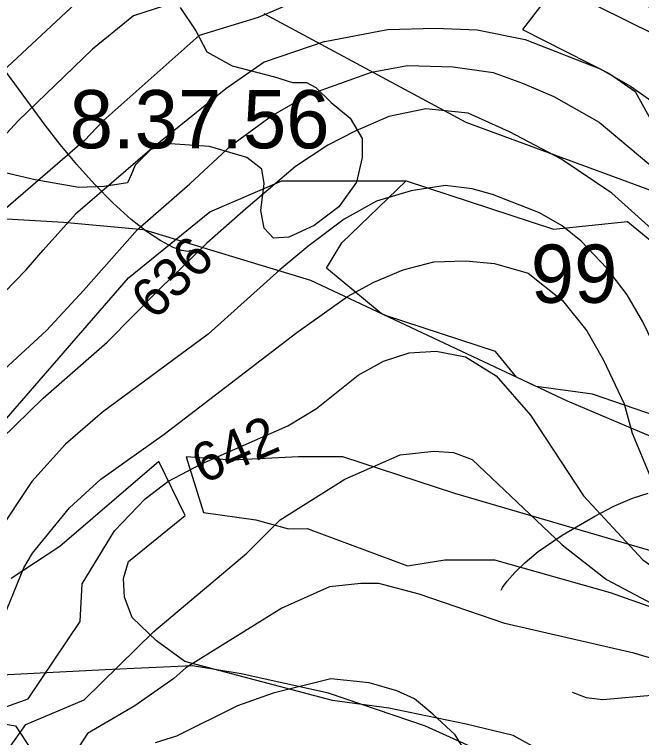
# Model space of a CAD drawing. Extents: x -709584 to -702006, y -1161789 to -1157496.
# Drawn here: x -707459.8 to -707298.4, y -1160372.4 to -1160186.2 of the extents above; entities that cross this region are included whole.
import ezdxf

# ---------------------------------------------------------------- set-up
doc = ezdxf.new("R2010")
doc.units = 0
for name, color, linetype in [('120_vrstevnice hlavní', 7, 'Continuous'), ('121_vrstevnice hlavní_popis', 7, 'Continuous'), ('122_vrstevnice základní', 7, 'Continuous'), ('124_vrstevnice doplňková', 7, 'Continuous'), ('408_BPEJ_linie', 7, 'Continuous'), ('409_BPEJ_popis', 7, 'Continuous'), ('411_akumulovaný odtok', 7, 'Continuous'), ('419_LPIS PB', 7, 'Continuous')]:
    doc.layers.add(name, color=color, linetype=linetype)

msp = doc.modelspace()

# ---------------------------------------------------------------- linework, layer by layer
at = {"layer": '120_vrstevnice hlavní'}
for points in [[(-707257.8, -1160229.06), (-707266.37, -1160218.79), (-707278.72, -1160204.35), (-707285.86, -1160198.11), (-707294.83, -1160191.45), (-707309.58, -1160184.08), (-707322.31, -1160179.59), (-707331.86, -1160177.57), (-707347.77, -1160176.41), (-707366.86, -1160177.57), (-707390.01, -1160183.93), (-707397.09, -1160186.97)], [(-707397.09, -1160186.97), (-707412.28, -1160191.59), (-707437.02, -1160213.58), (-707441.79, -1160218.65), (-707475.35, -1160247.58)], [(-707487.5, -1160361.56), (-707463.55, -1160343.7), (-707457.41, -1160328.72), (-707455.24, -1160324.96), (-707445.69, -1160313.25), (-707437.59, -1160305.87), (-707421.25, -1160294.3), (-707387.11, -1160268.12), (-707374.09, -1160258.86), (-707367.3, -1160255.1), (-707359.78, -1160251.92), (-707351.82, -1160249.89), (-707343.72, -1160249.6), (-707336.2, -1160250.32), (-707327.52, -1160252.78), (-707318.7, -1160259.87), (-707312.48, -1160267.68), (-707308.14, -1160275.2), (-707302.79, -1160286.49), (-707300.76, -1160294.01), (-707294.54, -1160309.05)]]:
    msp.add_lwpolyline(points, dxfattribs=at)
at = {"layer": '122_vrstevnice základní'}
for points in [[(-707442.85, -1160182.09), (-707491.84, -1160227.76), (-707525.25, -1160254.95), (-707560.69, -1160280.27), (-707573.7, -1160287.79), (-707586.72, -1160294.3), (-707597.43, -1160298.2), (-707610.16, -1160300.95), (-707617.1, -1160300.95), (-707626.35, -1160299.21), (-707631.27, -1160296.9), (-707642.41, -1160288.22), (-707650.8, -1160279.98), (-707661.65, -1160266.53), (-707667.14, -1160257.56), (-707672.35, -1160247.43), (-707680.45, -1160228.63), (-707687.1, -1160206.93), (-707691.16, -1160189.57), (-707697.95, -1160152.83)], [(-707413, -1160181.19), (-707429.2, -1160186.54), (-707439.76, -1160195.07), (-707458.86, -1160213.58), (-707471.3, -1160227.04), (-707506.3, -1160260.3), (-707522.5, -1160274.34), (-707535.52, -1160284.75), (-707551.43, -1160296.32), (-707575.58, -1160311.22), (-707593.67, -1160320.33), (-707604.08, -1160323.37), (-707613.92, -1160324.53), (-707624.62, -1160323.8), (-707630.69, -1160322.21), (-707640.82, -1160317.15), (-707649.06, -1160309.92), (-707668.3, -1160286.2), (-707674.67, -1160276.94), (-707679.73, -1160265.37), (-707687.97, -1160237.02), (-707694.63, -1160211.56), (-707700.41, -1160181.47)], [(-707379.91, -1160193.11), (-707363.78, -1160190.01), (-707351.5, -1160189.68), (-707340.72, -1160190.16), (-707328.31, -1160192.65), (-707309.01, -1160200.13), (-707301.19, -1160204.62), (-707293.38, -1160210.11), (-707284.99, -1160218.36), (-707273.13, -1160235.57), (-707264.02, -1160252.21), (-707248.93, -1160273.83)], [(-707379.91, -1160193.11), (-707395.54, -1160198.45), (-707405.37, -1160205.3), (-707425.01, -1160221.11), (-707444.15, -1160237.61)], [(-707428.14, -1160241.55), (-707414.71, -1160229.8), (-707403.97, -1160219.83), (-707393.75, -1160212.34), (-707384.21, -1160206.9), (-707367.93, -1160201), (-707358.62, -1160199.3)], [(-707358.62, -1160199.3), (-707346.85, -1160199.63), (-707336.59, -1160201.09), (-707329.01, -1160203.85), (-707320.93, -1160207.27), (-707309.25, -1160213.9), (-707296.46, -1160224.68), (-707285.49, -1160235.11), (-707268.21, -1160260.02)], [(-707293.34, -1160243.63), (-707306.02, -1160232.18), (-707319.15, -1160223.39), (-707332.32, -1160216.42), (-707343.02, -1160211.63), (-707353.94, -1160210.49), (-707363.41, -1160212.49), (-707372.12, -1160216.25), (-707379.13, -1160219.8), (-707387.49, -1160225.33), (-707400.23, -1160236.26), (-707410.3, -1160245.07)], [(-707197.63, -1160382.39), (-707206.27, -1160368.55), (-707228.73, -1160349.26), (-707246.81, -1160337.98), (-707255.78, -1160331.32), (-707267.35, -1160320.48), (-707275.59, -1160309.34), (-707283.4, -1160295.45), (-707298.01, -1160265.37), (-707302.06, -1160258.43), (-707307.27, -1160251.48), (-707313.92, -1160244.54), (-707318.84, -1160240.63), (-707324.63, -1160237.31), (-707336.78, -1160232.53), (-707341.98, -1160231.09), (-707348.93, -1160230.22), (-707357.66, -1160231.62), (-707366.59, -1160234.24), (-707374.93, -1160238.93), (-707384.3, -1160245.93), (-707391.5, -1160251.96)], [(-707490.39, -1160286.49), (-707456.83, -1160251.92), (-707452.49, -1160246.85), (-707444.15, -1160237.61)], [(-707428.14, -1160241.55), (-707442.1, -1160257.29), (-707451.62, -1160267.54), (-707474.48, -1160288.66), (-707491.26, -1160307.6), (-707504.85, -1160325.4), (-707514.83, -1160336.68), (-707520.48, -1160342.03), (-707526.26, -1160346.08), (-707538.84, -1160353.46), (-707563.87, -1160362.42)], [(-707533.62, -1160362.91), (-707510.11, -1160352.97), (-707491.4, -1160332.05), (-707473.47, -1160307.6), (-707463.2, -1160295.45), (-707452.49, -1160285.04), (-707435.99, -1160270.57), (-707422.39, -1160256.84), (-707410.3, -1160245.07)], [(-707391.5, -1160251.96), (-707409.97, -1160268.55), (-707437.16, -1160288.66), (-707446.71, -1160296.9), (-707455.39, -1160306.45), (-707464.64, -1160320.33), (-707470.43, -1160331.04), (-707475.78, -1160337.98), (-707486.34, -1160348.83), (-707496.9, -1160357.07), (-707508.33, -1160361.84)], [(-707442.94, -1160342.52), (-707442.45, -1160332.85), (-707434.12, -1160319.18), (-707426.17, -1160310.93), (-707420.38, -1160306.45), (-707411.7, -1160301.96), (-707389.43, -1160292.13), (-707382.05, -1160287.64), (-707371.35, -1160279.11), (-707364.84, -1160275.49), (-707358.18, -1160273.32), (-707351.24, -1160272.89), (-707343.72, -1160274.33), (-707335.76, -1160279.25), (-707326.94, -1160289.38), (-707313.34, -1160310.21), (-707298.01, -1160326.7), (-707289.62, -1160332.63), (-707277.47, -1160338.27), (-707267.78, -1160341.88), (-707240.48, -1160362.57)], [(-707399.99, -1160324.96), (-707391.42, -1160316.4), (-707374.78, -1160305.88), (-707360.5, -1160299.65), (-707351.82, -1160298.64), (-707346.74, -1160298.97), (-707341.98, -1160300.8), (-707318.84, -1160322.79), (-707307.41, -1160331.76), (-707262, -1160355.77)], [(-707456.92, -1160369.1), (-707441.88, -1160362.73), (-707423.98, -1160345.12), (-707399.99, -1160324.96)], [(-707287.31, -1160354.61), (-707300.33, -1160350.71), (-707333.59, -1160343.04), (-707355.58, -1160335.52), (-707366, -1160332.77), (-707370.62, -1160332.77), (-707378.72, -1160333.64), (-707391.02, -1160339.14), (-707415.75, -1160354.47), (-707418.79, -1160357.22), (-707428.87, -1160364.31), (-707441.07, -1160371.39)], [(-707469.51, -1160367.23), (-707456.31, -1160362.45), (-707442.94, -1160342.52)], [(-707342.56, -1160377.9), (-707346.34, -1160371.78), (-707352.14, -1160366.4), (-707356.86, -1160362.44), (-707361.4, -1160360.4), (-707368.53, -1160358.33), (-707378.36, -1160357.35), (-707393.23, -1160361.02), (-707402.41, -1160364.26), (-707418.14, -1160372.1), (-707423.58, -1160373.85)], [(-707701.71, -1160449.65), (-707696.07, -1160469.61), (-707692.02, -1160478.28), (-707685.37, -1160486.82), (-707682.33, -1160489.71), (-707673.51, -1160494.48), (-707665.41, -1160496.65), (-707645.16, -1160498.68), (-707624.91, -1160499.55), (-707616.23, -1160499.26), (-707606.97, -1160498.1), (-707597.71, -1160496.22), (-707575.87, -1160487.54), (-707560.4, -1160478.86), (-707543.04, -1160466.86), (-707526.26, -1160453.84), (-707504.58, -1160433.29), (-707492.48, -1160420.08), (-707487.79, -1160414.35), (-707479.98, -1160403.94), (-707474.91, -1160396.13), (-707462.47, -1160377.03), (-707461.32, -1160375.3), (-707456.92, -1160369.1)], [(-707441.07, -1160371.39), (-707443.09, -1160374.57), (-707455.96, -1160391.5), (-707460.01, -1160395.84)]]:
    msp.add_lwpolyline(points, dxfattribs=at)
at = {"layer": '124_vrstevnice doplňková'}
msp.add_lwpolyline([(-707316.25, -1160360.74), (-707312.65, -1160362.11), (-707308.33, -1160362.65), (-707294.83, -1160361.41), (-707284.42, -1160362.28), (-707279.06, -1160364.45)], dxfattribs=at)
at = {"layer": '408_BPEJ_linie'}
for points in [[(-707296, -1160184.5), (-707316, -1160173), (-707329, -1160190), (-707306.5, -1160201.5), (-707300, -1160206), (-707295, -1160215)], [(-707292, -1160233), (-707343.5, -1160214), (-707395.5, -1160186)], [(-707510, -1160362.5), (-707505.5, -1160353), (-707500, -1160346.4), (-707488, -1160332), (-707463, -1160291.5), (-707430.5, -1160254), (-707409.5, -1160237), (-707391, -1160229), (-707359, -1160229)], [(-707217.5, -1160322), (-707231, -1160319.5), (-707289, -1160291.5), (-707311, -1160284), (-707325.48, -1160281.99), (-707330.57, -1160279.59), (-707336, -1160273), (-707364.07, -1160263.8), (-707365.37, -1160263.19), (-707379.5, -1160251.5), (-707375.5, -1160245), (-707359, -1160229)], [(-707359, -1160229), (-707321, -1160241.5), (-707302, -1160239.5), (-707288, -1160251), (-707290, -1160277), (-707241, -1160304), (-707230.5, -1160302), (-707224, -1160304), (-707210.5, -1160307), (-707208, -1160297), (-707181, -1160300.5), (-707179, -1160313.5), (-707169, -1160320), (-707171.5, -1160330), (-707217.5, -1160322)], [(-707291, -1160398), (-707354, -1160369.5), (-707379, -1160361), (-707401.5, -1160356), (-707414, -1160354), (-707436.5, -1160355), (-707495, -1160358), (-707500, -1160359.5), (-707510, -1160362.5)]]:
    msp.add_lwpolyline(points, dxfattribs=at)
at = {"layer": '411_akumulovaný odtok'}
for points in [[(-707414.49, -1160247), (-707415.19, -1160247.24), (-707416.74, -1160246.97), (-707418.98, -1160246.17), (-707422.15, -1160244.52), (-707425.8, -1160242.1), (-707429.76, -1160239), (-707434.47, -1160234.73), (-707439.19, -1160229.91), (-707443.78, -1160224.79), (-707448.08, -1160219.62), (-707451.95, -1160214.66), (-707461.67, -1160201.43), (-707468.35, -1160192.97), (-707486.34, -1160172.49)], [(-707334.49, -1160334.5), (-707334.16, -1160333.78), (-707332.97, -1160332.2), (-707331, -1160329.97), (-707328.33, -1160327.34), (-707325, -1160324.55), (-707318.79, -1160320.32), (-707310.42, -1160315.43), (-707305.48, -1160312.84), (-707300.71, -1160310.77), (-707296.65, -1160309.49)]]:
    msp.add_lwpolyline(points, dxfattribs=at)
at = {"layer": '419_LPIS PB'}
for points in [[(-707417.2, -1160184.4), (-707413.1, -1160190.4), (-707410.3, -1160195.8), (-707403.8, -1160199.4), (-707392.9, -1160202.2), (-707388.2, -1160203.7), (-707384.6, -1160203.7), (-707382.2, -1160205), (-707378.3, -1160208.8), (-707373.4, -1160212.9), (-707370.34, -1160218.09), (-707370.34, -1160223.03), (-707371.75, -1160229.38), (-707376.34, -1160235.73), (-707382.7, -1160240.54), (-707389.2, -1160243.55), (-707393.1, -1160243.8), (-707395.5, -1160241.2), (-707396.4, -1160236.7), (-707395.5, -1160229.7), (-707396.1, -1160226), (-707400, -1160223), (-707409.6, -1160220.2), (-707419.74, -1160219.45), (-707424.74, -1160220.96), (-707428.75, -1160224.98), (-707429.75, -1160227.49), (-707430.75, -1160229.5), (-707436.76, -1160230.5), (-707443.3, -1160230.7), (-707454.5, -1160228.8), (-707468.2, -1160225.6)], [(-707463.3, -1160238.7), (-707447.2, -1160239.7), (-707426.65, -1160241.55), (-707383.6, -1160254.6), (-707317.53, -1160285.74), (-707256.96, -1160311.35)], [(-707240.5, -1160340.6), (-707346.4, -1160309.6), (-707375.3, -1160300.1), (-707386.7, -1160300.1), (-707403.8, -1160301), (-707415.6, -1160300.1), (-707411.2, -1160314.5), (-707397.7, -1160316.4), (-707389.3, -1160318.7), (-707384.5, -1160318.6), (-707358.6, -1160328.2), (-707349, -1160326.7), (-707336.2, -1160326.7), (-707306.4, -1160335.1), (-707278.8, -1160344.9)], [(-707326.4, -1160374.7), (-707331.42, -1160371.91), (-707343.5, -1160369), (-707363.46, -1160364.88), (-707377.97, -1160362.87), (-707416.01, -1160352.82), (-707423.3, -1160347.5), (-707429.5, -1160341.5), (-707431.5, -1160336.3), (-707431.8, -1160331.5), (-707430.5, -1160327.1), (-707415.9, -1160315.2), (-707422.7, -1160301.3), (-707448.2, -1160323.2), (-707460.7, -1160331.5)], [(-707502.85, -1160361.94), (-707459.56, -1160369.4), (-707455.4, -1160375.8), (-707455.1, -1160381.5), (-707455.1, -1160385.7), (-707459.56, -1160394.5), (-707464.07, -1160406.05)]]:
    msp.add_lwpolyline(points, dxfattribs=at)

# ---------------------------------------------------------------- texts
at = {"layer": '121_vrstevnice hlavní_popis'}
for s, rotation, p in [('636', 44.4617, (-707423.76, -1160265.18)), ('642', 23.4634, (-707411.35, -1160307.21))]:
    msp.add_text(s, height=10, rotation=rotation, dxfattribs=at).set_placement(p)
at = {"layer": '409_BPEJ_popis'}
for s, p in [('8.37.56', (-707445.62, -1160220.65)), ('99', (-707326.88, -1160260.45))]:
    msp.add_text(s, height=15, dxfattribs=at).set_placement(p)

doc.saveas('drawing.dxf')
